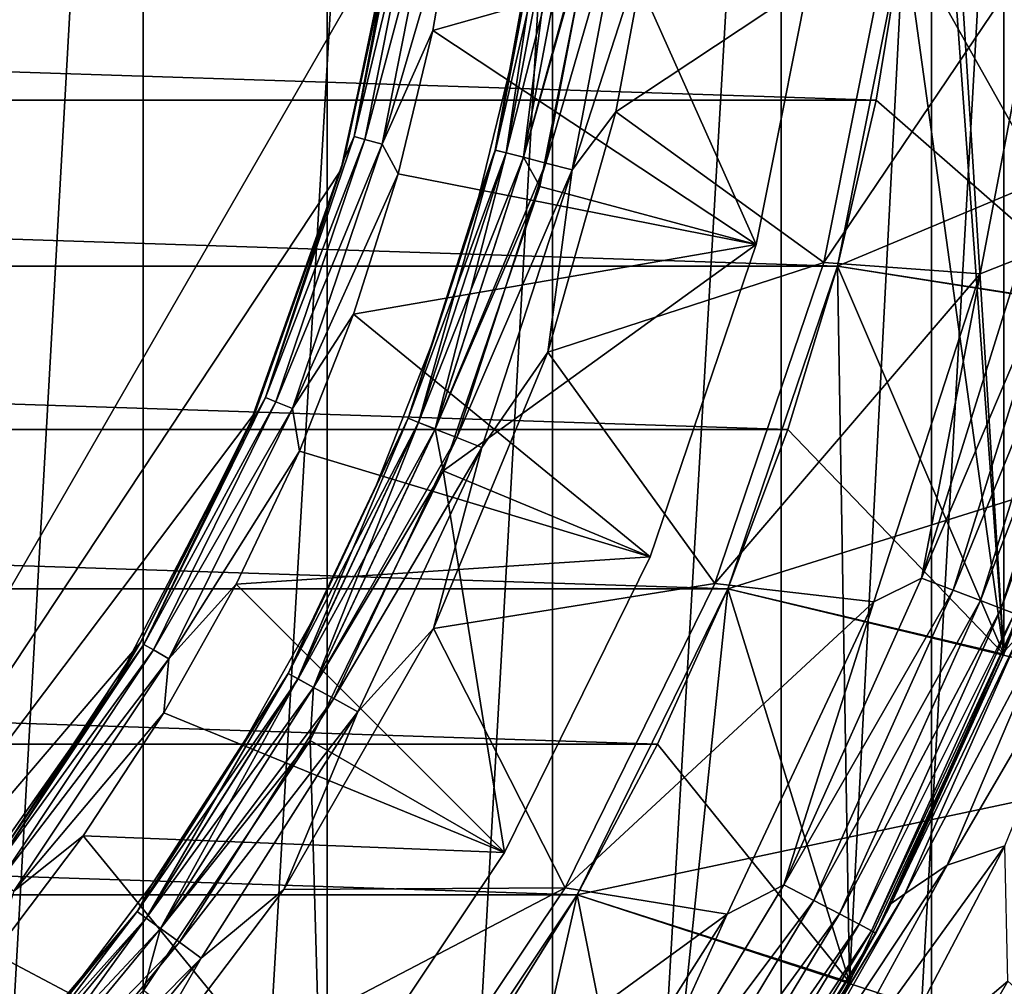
# Model space of a CAD drawing. Header units: millimetres. Extents: x -139 to 106, y -8 to 139.
# Tile 274 of 459: x 6.06 to 9.58, y 65.31 to 68.76. Entities that reach past the tile are written whole.
import ezdxf

# ---------------------------------------------------------------- set-up
doc = ezdxf.new("R2010")
doc.units = ezdxf.units.MM
doc.header["$LTSCALE"] = 53.842063
for name, color, linetype in [('156', 7, 'CONTINUOUS'), ('157', 7, 'CONTINUOUS'), ('158', 7, 'CONTINUOUS'), ('161', 7, 'CONTINUOUS'), ('163', 7, 'CONTINUOUS'), ('164', 7, 'CONTINUOUS'), ('269', 7, 'CONTINUOUS'), ('277', 7, 'CONTINUOUS'), ('282', 7, 'CONTINUOUS'), ('283', 7, 'CONTINUOUS'), ('284', 7, 'CONTINUOUS'), ('285', 7, 'CONTINUOUS'), ('289', 7, 'CONTINUOUS'), ('290', 7, 'CONTINUOUS'), ('291', 7, 'CONTINUOUS'), ('292', 7, 'CONTINUOUS'), ('297', 7, 'CONTINUOUS'), ('298', 7, 'CONTINUOUS'), ('300', 7, 'CONTINUOUS'), ('36', 7, 'CONTINUOUS'), ('37', 7, 'CONTINUOUS'), ('39', 7, 'CONTINUOUS'), ('497', 7, 'CONTINUOUS'), ('499', 7, 'CONTINUOUS'), ('96', 7, 'CONTINUOUS'), ('97', 7, 'CONTINUOUS')]:
    doc.layers.add(name, color=color, linetype=linetype)

msp = doc.modelspace()

# ---------------------------------------------------------------- linework, layer by layer
at = {"layer": '156', "color": 7, "linetype": 'CONTINUOUS', "true_color": 0x33ccff}
for points in [[(-9.1213, 68.4735, -40), (-9.2204, 69.074, -40), (9.1213, 68.4735, -40), (-9.1213, 68.4735, -40)], [(9.1213, 68.4735, -40), (-9.2204, 69.074, -40), (9.2204, 69.074, -40), (9.1213, 68.4735, -40)], [(-8.9831, 67.8809, -40), (-9.1213, 68.4735, -40), (8.9831, 67.8809, -40), (-8.9831, 67.8809, -40)], [(8.9831, 67.8809, -40), (-9.1213, 68.4735, -40), (9.1213, 68.4735, -40), (8.9831, 67.8809, -40)], [(-8.8065, 67.2985, -40), (-8.9831, 67.8809, -40), (8.8065, 67.2985, -40), (-8.8065, 67.2985, -40)], [(8.8065, 67.2985, -40), (-8.9831, 67.8809, -40), (8.9831, 67.8809, -40), (8.8065, 67.2985, -40)], [(-8.5921, 66.7289, -40), (-8.8065, 67.2985, -40), (8.5921, 66.7289, -40), (-8.5921, 66.7289, -40)], [(8.5921, 66.7289, -40), (-8.8065, 67.2985, -40), (8.8065, 67.2985, -40), (8.5921, 66.7289, -40)], [(-8.3409, 66.1746, -40), (-8.5921, 66.7289, -40), (8.3409, 66.1746, -40), (-8.3409, 66.1746, -40)], [(8.3409, 66.1746, -40), (-8.5921, 66.7289, -40), (8.5921, 66.7289, -40), (8.3409, 66.1746, -40)], [(-8.054, 65.6379, -40), (-8.3409, 66.1746, -40), (8.054, 65.6379, -40), (-8.054, 65.6379, -40)], [(8.054, 65.6379, -40), (-8.3409, 66.1746, -40), (8.3409, 66.1746, -40), (8.054, 65.6379, -40)], [(-7.7327, 65.1211, -40), (-8.054, 65.6379, -40), (7.7327, 65.1211, -40), (-7.7327, 65.1211, -40)], [(7.7327, 65.1211, -40), (-8.054, 65.6379, -40), (8.054, 65.6379, -40), (7.7327, 65.1211, -40)]]:
    msp.add_3dface(points, dxfattribs=at)
at = {"layer": '157', "color": 7, "linetype": 'CONTINUOUS', "true_color": 0x33ccff}
for points in [[(9.1213, 68.4735, -40), (9.2204, 69.074, -40), (9.9764, 67.7264, -39), (9.1213, 68.4735, -40)], [(9.9764, 67.7264, -39), (9.2204, 69.074, -40), (10.2188, 68.997, -39), (9.9764, 67.7264, -39)], [(8.9831, 67.8809, -40), (9.1213, 68.4735, -40), (9.9764, 67.7264, -39), (8.9831, 67.8809, -40)], [(8.8065, 67.2985, -40), (8.9831, 67.8809, -40), (9.5767, 66.4962, -39), (8.8065, 67.2985, -40)], [(9.5767, 66.4962, -39), (8.9831, 67.8809, -40), (9.9764, 67.7264, -39), (9.5767, 66.4962, -39)], [(8.5921, 66.7289, -40), (8.8065, 67.2985, -40), (9.5767, 66.4962, -39), (8.5921, 66.7289, -40)], [(8.3409, 66.1746, -40), (8.5921, 66.7289, -40), (9.026, 65.3258, -39), (8.3409, 66.1746, -40)], [(9.026, 65.3258, -39), (8.5921, 66.7289, -40), (9.5767, 66.4962, -39), (9.026, 65.3258, -39)], [(8.054, 65.6379, -40), (8.3409, 66.1746, -40), (9.026, 65.3258, -39), (8.054, 65.6379, -40)], [(7.7327, 65.1211, -40), (8.054, 65.6379, -40), (8.3329, 64.2337, -39), (7.7327, 65.1211, -40)], [(8.3329, 64.2337, -39), (8.054, 65.6379, -40), (9.026, 65.3258, -39), (8.3329, 64.2337, -39)]]:
    msp.add_3dface(points, dxfattribs=at)
at = {"layer": '158', "color": 7, "linetype": 'CONTINUOUS', "true_color": 0x33ccff}
for points in [[(9.5767, 66.4962, -39), (9.9764, 67.7264, -39), (9.9764, 67.7263, -32), (9.5767, 66.4962, -39)], [(9.5767, 66.4962, -32), (9.5767, 66.4962, -39), (9.9764, 67.7263, -32), (9.5767, 66.4962, -32)], [(9.026, 65.3258, -39), (9.5767, 66.4962, -39), (9.0259, 65.3258, -32), (9.026, 65.3258, -39)], [(9.0259, 65.3258, -32), (9.5767, 66.4962, -39), (9.5767, 66.4962, -32), (9.0259, 65.3258, -32)], [(8.3329, 64.2337, -39), (9.026, 65.3258, -39), (8.3329, 64.2338, -32), (8.3329, 64.2337, -39)], [(8.3329, 64.2338, -32), (9.026, 65.3258, -39), (9.0259, 65.3258, -32), (8.3329, 64.2338, -32)]]:
    msp.add_3dface(points, dxfattribs=at)
at = {"layer": '161', "color": 7, "linetype": 'CONTINUOUS', "true_color": 0x33ccff}
for points in [[(9.5767, 66.4962, -32), (9.5767, 74.0796, -32), (9.0259, 75.25, -32), (9.5767, 66.4962, -32)], [(9.5767, 66.4962, -32), (9.0259, 75.25, -32), (9.3, 70.2879, -32), (9.5767, 66.4962, -32)], [(9.5767, 66.4962, -32), (9.9764, 67.7263, -32), (9.5767, 74.0796, -32), (9.5767, 66.4962, -32)], [(9.9764, 67.7263, -32), (9.9764, 72.8495, -32), (9.5767, 74.0796, -32), (9.9764, 67.7263, -32)], [(9.5767, 66.4962, -32), (9.3, 70.2879, -32), (9.2204, 69.0739, -32), (9.5767, 66.4962, -32)], [(8.9831, 67.8808, -32), (9.0259, 65.3258, -32), (9.2204, 69.0739, -32), (8.9831, 67.8808, -32)], [(9.0259, 65.3258, -32), (9.5767, 66.4962, -32), (9.2204, 69.0739, -32), (9.0259, 65.3258, -32)], [(8.592, 66.7288, -32), (9.0259, 65.3258, -32), (8.9831, 67.8808, -32), (8.592, 66.7288, -32)], [(8.054, 65.6379, -32), (8.3329, 64.2338, -32), (8.592, 66.7288, -32), (8.054, 65.6379, -32)], [(8.3329, 64.2338, -32), (9.0259, 65.3258, -32), (8.592, 66.7288, -32), (8.3329, 64.2338, -32)], [(7.3782, 64.6264, -32), (7.5084, 63.2371, -32), (8.054, 65.6379, -32), (7.3782, 64.6264, -32)], [(7.5084, 63.2371, -32), (8.3329, 64.2338, -32), (8.054, 65.6379, -32), (7.5084, 63.2371, -32)]]:
    msp.add_3dface(points, dxfattribs=at)
at = {"layer": '163', "color": 7, "linetype": 'CONTINUOUS', "true_color": 0x33ccff}
for points in [[(8.9831, 67.8808, -30), (9.2204, 69.0739, -32), (9.2204, 69.074, -30), (8.9831, 67.8808, -30)], [(8.9831, 67.8808, -32), (9.2204, 69.0739, -32), (8.9831, 67.8808, -30), (8.9831, 67.8808, -32)], [(8.592, 66.7288, -32), (8.9831, 67.8808, -32), (8.592, 66.7289, -30), (8.592, 66.7288, -32)], [(8.592, 66.7289, -30), (8.9831, 67.8808, -32), (8.9831, 67.8808, -30), (8.592, 66.7289, -30)], [(8.054, 65.6379, -32), (8.592, 66.7288, -32), (8.0541, 65.6379, -30), (8.054, 65.6379, -32)], [(8.0541, 65.6379, -30), (8.592, 66.7288, -32), (8.592, 66.7289, -30), (8.0541, 65.6379, -30)], [(7.3782, 64.6264, -32), (8.054, 65.6379, -32), (7.3782, 64.6264, -30), (7.3782, 64.6264, -32)], [(7.3782, 64.6264, -30), (8.054, 65.6379, -32), (8.0541, 65.6379, -30), (7.3782, 64.6264, -30)]]:
    msp.add_3dface(points, dxfattribs=at)
at = {"layer": '164', "color": 7, "linetype": 'CONTINUOUS', "true_color": 0x33ccff}
for points in [[(8.9831, 67.8808, -30), (9.2204, 69.074, -30), (11.4161, 68.9017, -30), (8.9831, 67.8808, -30)], [(11.1658, 67.5356, -30), (8.9831, 67.8808, -30), (11.4161, 68.9017, -30), (11.1658, 67.5356, -30)], [(8.592, 66.7289, -30), (8.9831, 67.8808, -30), (11.1658, 67.5356, -30), (8.592, 66.7289, -30)], [(10.7527, 66.2099, -30), (8.592, 66.7289, -30), (11.1658, 67.5356, -30), (10.7527, 66.2099, -30)], [(8.0541, 65.6379, -30), (8.592, 66.7289, -30), (10.7527, 66.2099, -30), (8.0541, 65.6379, -30)], [(10.1828, 64.9436, -30), (8.0541, 65.6379, -30), (10.7527, 66.2099, -30), (10.1828, 64.9436, -30)], [(7.3782, 64.6264, -30), (8.0541, 65.6379, -30), (10.1828, 64.9436, -30), (7.3782, 64.6264, -30)]]:
    msp.add_3dface(points, dxfattribs=at)
at = {"layer": '269', "color": 7, "linetype": 'CONTINUOUS', "true_color": 0xffff99}
msp.add_3dface([(7.4085, 69.1197, 54), (4.7159, 76.1197, 54), (4.7159, 64.456, 54), (7.4085, 69.1197, 54)], dxfattribs=at)
at = {"layer": '277', "color": 7, "linetype": 'CONTINUOUS', "true_color": 0xffff99}
for points in [[(7.4301, 69.2666, 46.2309), (7.4085, 69.1197, 47), (7.2219, 68.2644, 46.2309), (7.4301, 69.2666, 46.2309)], [(7.4085, 69.1197, 47), (7.2104, 68.2239, 47), (7.2219, 68.2644, 46.2309), (7.4085, 69.1197, 47)], [(7.2219, 68.2644, 46.2309), (6.9044, 67.3589, 47), (6.8791, 67.2999, 46.2309), (7.2219, 68.2644, 46.2309)], [(7.2104, 68.2239, 47), (6.9044, 67.3589, 47), (7.2219, 68.2644, 46.2309), (7.2104, 68.2239, 47)], [(6.9044, 67.3589, 47), (6.4952, 66.5379, 47), (6.8791, 67.2999, 46.2309), (6.9044, 67.3589, 47)], [(6.8791, 67.2999, 46.2309), (6.4952, 66.5379, 47), (6.4081, 66.391, 46.2309), (6.8791, 67.2999, 46.2309)], [(6.4952, 66.5379, 47), (5.9888, 65.773, 47), (6.4081, 66.391, 46.2309), (6.4952, 66.5379, 47)], [(6.4081, 66.391, 46.2309), (5.9888, 65.773, 47), (5.8178, 65.5547, 46.2309), (6.4081, 66.391, 46.2309)]]:
    msp.add_3dface(points, dxfattribs=at)
at = {"layer": '282', "color": 7, "linetype": 'CONTINUOUS', "true_color": 0xffff99}
for points in [[(7.4085, 69.1197, 54), (4.7159, 64.456, 54), (4.7159, 64.456, 47), (7.4085, 69.1197, 54)], [(7.4085, 69.1197, 54), (4.7159, 64.456, 47), (7.4085, 69.1197, 47), (7.4085, 69.1197, 54)]]:
    msp.add_3dface(points, dxfattribs=at)
at = {"layer": '283', "color": 7, "linetype": 'CONTINUOUS', "true_color": 0xffff99}
for points in [[(4.7159, 64.456, 47), (7.2104, 68.2239, 47), (7.4085, 69.1197, 47), (4.7159, 64.456, 47)], [(4.7159, 64.456, 47), (6.9044, 67.3589, 47), (7.2104, 68.2239, 47), (4.7159, 64.456, 47)], [(4.7159, 64.456, 47), (6.4952, 66.5379, 47), (6.9044, 67.3589, 47), (4.7159, 64.456, 47)], [(4.7159, 64.456, 47), (5.9888, 65.773, 47), (6.4952, 66.5379, 47), (4.7159, 64.456, 47)]]:
    msp.add_3dface(points, dxfattribs=at)
at = {"layer": '284', "color": 7, "linetype": 'CONTINUOUS', "true_color": 0xffff99}
for points in [[(7.4301, 69.2666, 46.2309), (7.2576, 68.3432, 46.1274), (7.4493, 69.3072, 46.1274), (7.4301, 69.2666, 46.2309)], [(7.2576, 68.3432, 46.1274), (7.489, 69.3019, 46.0308), (7.4493, 69.3072, 46.1274), (7.2576, 68.3432, 46.1274)], [(7.2963, 68.3329, 46.0308), (7.489, 69.3019, 46.0308), (7.2576, 68.3432, 46.1274), (7.2963, 68.3329, 46.0308)], [(7.2963, 68.3329, 46.0308), (7.5521, 69.2936, 45.9479), (7.489, 69.3019, 46.0308), (7.2963, 68.3329, 46.0308)], [(7.3578, 68.3164, 45.9479), (7.5521, 69.2936, 45.9479), (7.2963, 68.3329, 46.0308), (7.3578, 68.3164, 45.9479)], [(7.3578, 68.3164, 45.9479), (7.6283, 69.2394, 45.8845), (7.5521, 69.2936, 45.9479), (7.3578, 68.3164, 45.9479)], [(7.4301, 69.2666, 46.2309), (7.2219, 68.2644, 46.2309), (7.2576, 68.3432, 46.1274), (7.4301, 69.2666, 46.2309)], [(7.5389, 68.7213, 45.8845), (7.6283, 69.2394, 45.8845), (7.3578, 68.3164, 45.9479), (7.5389, 68.7213, 45.8845)], [(7.4145, 68.2104, 45.8845), (7.5389, 68.7213, 45.8845), (7.3578, 68.3164, 45.9479), (7.4145, 68.2104, 45.8845)], [(7.2219, 68.2644, 46.2309), (6.9417, 67.4126, 46.1274), (7.2576, 68.3432, 46.1274), (7.2219, 68.2644, 46.2309)], [(6.9417, 67.4126, 46.1274), (7.2963, 68.3329, 46.0308), (7.2576, 68.3432, 46.1274), (6.9417, 67.4126, 46.1274)], [(6.9787, 67.3972, 46.0308), (7.2963, 68.3329, 46.0308), (6.9417, 67.4126, 46.1274), (6.9787, 67.3972, 46.0308)], [(6.9787, 67.3972, 46.0308), (7.3578, 68.3164, 45.9479), (7.2963, 68.3329, 46.0308), (6.9787, 67.3972, 46.0308)], [(7.0375, 67.3729, 45.9479), (7.3578, 68.3164, 45.9479), (6.9787, 67.3972, 46.0308), (7.0375, 67.3729, 45.9479)], [(7.0375, 67.3729, 45.9479), (7.4145, 68.2104, 45.8845), (7.3578, 68.3164, 45.9479), (7.0375, 67.3729, 45.9479)], [(7.2219, 68.2644, 46.2309), (6.8791, 67.2999, 46.2309), (6.9417, 67.4126, 46.1274), (7.2219, 68.2644, 46.2309)], [(7.2554, 67.7093, 45.8845), (7.4145, 68.2104, 45.8845), (7.0375, 67.3729, 45.9479), (7.2554, 67.7093, 45.8845)], [(7.0625, 67.2202, 45.8845), (7.2554, 67.7093, 45.8845), (7.0375, 67.3729, 45.9479), (7.0625, 67.2202, 45.8845)], [(6.8791, 67.2999, 46.2309), (6.507, 66.5311, 46.1274), (6.9417, 67.4126, 46.1274), (6.8791, 67.2999, 46.2309)], [(6.507, 66.5311, 46.1274), (6.9787, 67.3972, 46.0308), (6.9417, 67.4126, 46.1274), (6.507, 66.5311, 46.1274)], [(6.5416, 66.5111, 46.0308), (6.9787, 67.3972, 46.0308), (6.507, 66.5311, 46.1274), (6.5416, 66.5111, 46.0308)], [(6.5416, 66.5111, 46.0308), (7.0375, 67.3729, 45.9479), (6.9787, 67.3972, 46.0308), (6.5416, 66.5111, 46.0308)], [(6.5968, 66.4792, 45.9479), (7.0375, 67.3729, 45.9479), (6.5416, 66.5111, 46.0308), (6.5968, 66.4792, 45.9479)], [(6.5968, 66.4792, 45.9479), (7.0625, 67.2202, 45.8845), (7.0375, 67.3729, 45.9479), (6.5968, 66.4792, 45.9479)], [(6.8791, 67.2999, 46.2309), (6.4081, 66.391, 46.2309), (6.507, 66.5311, 46.1274), (6.8791, 67.2999, 46.2309)], [(6.8367, 66.7454, 45.8845), (7.0625, 67.2202, 45.8845), (6.5968, 66.4792, 45.9479), (6.8367, 66.7454, 45.8845)], [(6.579, 66.2871, 45.8845), (6.8367, 66.7454, 45.8845), (6.5968, 66.4792, 45.9479), (6.579, 66.2871, 45.8845)], [(6.4081, 66.391, 46.2309), (5.961, 65.7139, 46.1274), (6.507, 66.5311, 46.1274), (6.4081, 66.391, 46.2309)], [(5.961, 65.7139, 46.1274), (6.5416, 66.5111, 46.0308), (6.507, 66.5311, 46.1274), (5.961, 65.7139, 46.1274)], [(5.9927, 65.6895, 46.0308), (6.5416, 66.5111, 46.0308), (5.961, 65.7139, 46.1274), (5.9927, 65.6895, 46.0308)], [(5.9927, 65.6895, 46.0308), (6.5968, 66.4792, 45.9479), (6.5416, 66.5111, 46.0308), (5.9927, 65.6895, 46.0308)], [(6.0432, 65.6508, 45.9479), (6.5968, 66.4792, 45.9479), (5.9927, 65.6895, 46.0308), (6.0432, 65.6508, 45.9479)], [(6.0432, 65.6508, 45.9479), (6.579, 66.2871, 45.8845), (6.5968, 66.4792, 45.9479), (6.0432, 65.6508, 45.9479)], [(6.4081, 66.391, 46.2309), (5.8178, 65.5547, 46.2309), (5.961, 65.7139, 46.1274), (6.4081, 66.391, 46.2309)], [(6.2907, 65.8474, 45.8845), (6.579, 66.2871, 45.8845), (6.0432, 65.6508, 45.9479), (6.2907, 65.8474, 45.8845)], [(5.973, 65.4285, 45.8845), (6.2907, 65.8474, 45.8845), (6.0432, 65.6508, 45.9479), (5.973, 65.4285, 45.8845)]]:
    msp.add_3dface(points, dxfattribs=at)
at = {"layer": '285', "color": 7, "linetype": 'CONTINUOUS', "true_color": 0xffff99}
for points in [[(7.6283, 69.2394, 45.8845), (7.5389, 68.7213, 45.8845), (8.923, 69.1131, 45.134), (7.6283, 69.2394, 45.8845)], [(8.923, 69.1131, 45.134), (7.5389, 68.7213, 45.8845), (8.6933, 67.9584, 45.134), (8.923, 69.1131, 45.134)], [(7.5389, 68.7213, 45.8845), (7.4145, 68.2104, 45.8845), (8.6933, 67.9584, 45.134), (7.5389, 68.7213, 45.8845)], [(7.4145, 68.2104, 45.8845), (7.2554, 67.7093, 45.8845), (8.6933, 67.9584, 45.134), (7.4145, 68.2104, 45.8845)], [(8.6933, 67.9584, 45.134), (7.2554, 67.7093, 45.8845), (8.3149, 66.8437, 45.134), (8.6933, 67.9584, 45.134)], [(7.2554, 67.7093, 45.8845), (7.0625, 67.2202, 45.8845), (8.3149, 66.8437, 45.134), (7.2554, 67.7093, 45.8845)], [(7.0625, 67.2202, 45.8845), (6.8367, 66.7454, 45.8845), (8.3149, 66.8437, 45.134), (7.0625, 67.2202, 45.8845)], [(8.3149, 66.8437, 45.134), (6.8367, 66.7454, 45.8845), (7.7942, 65.7879, 45.134), (8.3149, 66.8437, 45.134)], [(6.8367, 66.7454, 45.8845), (6.579, 66.2871, 45.8845), (7.7942, 65.7879, 45.134), (6.8367, 66.7454, 45.8845)], [(6.579, 66.2871, 45.8845), (6.2907, 65.8474, 45.8845), (7.7942, 65.7879, 45.134), (6.579, 66.2871, 45.8845)], [(6.2907, 65.8474, 45.8845), (5.973, 65.4285, 45.8845), (7.1402, 64.8091, 45.134), (6.2907, 65.8474, 45.8845)], [(7.7942, 65.7879, 45.134), (6.2907, 65.8474, 45.8845), (7.1402, 64.8091, 45.134), (7.7942, 65.7879, 45.134)], [(5.973, 65.4285, 45.8845), (5.6274, 65.0322, 45.8845), (7.1402, 64.8091, 45.134), (5.973, 65.4285, 45.8845)]]:
    msp.add_3dface(points, dxfattribs=at)
at = {"layer": '289', "color": 7, "linetype": 'CONTINUOUS', "true_color": 0xffff99}
for points in [[(8.923, 69.1131, 45.134), (8.6933, 67.9584, 45.134), (8.923, 69.1131, 39.0773), (8.923, 69.1131, 45.134)], [(8.923, 69.1131, 39.0773), (8.6933, 67.9584, 45.134), (8.6933, 67.9584, 39.0773), (8.923, 69.1131, 39.0773)], [(8.6933, 67.9584, 45.134), (8.3149, 66.8437, 45.134), (8.6933, 67.9584, 39.0773), (8.6933, 67.9584, 45.134)], [(8.6933, 67.9584, 39.0773), (8.3149, 66.8437, 45.134), (8.3149, 66.8437, 39.0773), (8.6933, 67.9584, 39.0773)], [(8.3149, 66.8437, 45.134), (7.7942, 65.7879, 45.134), (8.3149, 66.8437, 39.0773), (8.3149, 66.8437, 45.134)], [(8.3149, 66.8437, 39.0773), (7.7942, 65.7879, 45.134), (7.7942, 65.7879, 39.0773), (8.3149, 66.8437, 39.0773)], [(7.7942, 65.7879, 45.134), (7.1402, 64.8091, 45.134), (7.7942, 65.7879, 39.0773), (7.7942, 65.7879, 45.134)], [(7.7942, 65.7879, 39.0773), (7.1402, 64.8091, 45.134), (7.1402, 64.8091, 39.0773), (7.7942, 65.7879, 39.0773)]]:
    msp.add_3dface(points, dxfattribs=at)
at = {"layer": '290', "color": 7, "linetype": 'CONTINUOUS', "true_color": 0xffff99}
for points in [[(8.1298, 69.2176, 38.6155), (8.6933, 67.9584, 39.0773), (7.9206, 68.1656, 38.6155), (8.1298, 69.2176, 38.6155)], [(8.923, 69.1131, 39.0773), (8.6933, 67.9584, 39.0773), (8.1298, 69.2176, 38.6155), (8.923, 69.1131, 39.0773)], [(7.9206, 68.1656, 38.6155), (8.6933, 67.9584, 39.0773), (7.5758, 67.1499, 38.6155), (7.9206, 68.1656, 38.6155)], [(8.6933, 67.9584, 39.0773), (8.3149, 66.8437, 39.0773), (7.5758, 67.1499, 38.6155), (8.6933, 67.9584, 39.0773)], [(7.5758, 67.1499, 38.6155), (7.7942, 65.7879, 39.0773), (7.1014, 66.1879, 38.6155), (7.5758, 67.1499, 38.6155)], [(8.3149, 66.8437, 39.0773), (7.7942, 65.7879, 39.0773), (7.5758, 67.1499, 38.6155), (8.3149, 66.8437, 39.0773)], [(7.1014, 66.1879, 38.6155), (7.1402, 64.8091, 39.0773), (6.5055, 65.296, 38.6155), (7.1014, 66.1879, 38.6155)], [(7.7942, 65.7879, 39.0773), (7.1402, 64.8091, 39.0773), (7.1014, 66.1879, 38.6155), (7.7942, 65.7879, 39.0773)]]:
    msp.add_3dface(points, dxfattribs=at)
at = {"layer": '291', "color": 7, "linetype": 'CONTINUOUS', "true_color": 0xffff99}
for points in [[(7.7618, 68.295, 38.3724), (7.9255, 69.1985, 38.2691), (7.9504, 69.2835, 38.3724), (7.7618, 68.295, 38.3724)], [(7.7618, 68.295, 38.3724), (7.9504, 69.2835, 38.3724), (7.8005, 68.2851, 38.469), (7.7618, 68.295, 38.3724)], [(7.8005, 68.2851, 38.469), (7.9504, 69.2835, 38.3724), (7.99, 69.2785, 38.469), (7.8005, 68.2851, 38.469)], [(7.8005, 68.2851, 38.469), (7.99, 69.2785, 38.469), (7.8621, 68.2692, 38.5519), (7.8005, 68.2851, 38.469)], [(7.8621, 68.2692, 38.5519), (7.99, 69.2785, 38.469), (8.0532, 69.2705, 38.5519), (7.8621, 68.2692, 38.5519)], [(8.1298, 69.2176, 38.6155), (7.8621, 68.2692, 38.5519), (8.0532, 69.2705, 38.5519), (8.1298, 69.2176, 38.6155)], [(8.1298, 69.2176, 38.6155), (7.9206, 68.1656, 38.6155), (7.8621, 68.2692, 38.5519), (8.1298, 69.2176, 38.6155)], [(7.8327, 68.6602, 38.2691), (7.9255, 69.1985, 38.2691), (7.7618, 68.295, 38.3724), (7.8327, 68.6602, 38.2691)], [(7.7033, 68.1295, 38.2691), (7.8327, 68.6602, 38.2691), (7.7618, 68.295, 38.3724), (7.7033, 68.1295, 38.2691)], [(7.4508, 67.3379, 38.3724), (7.7033, 68.1295, 38.2691), (7.7618, 68.295, 38.3724), (7.4508, 67.3379, 38.3724)], [(7.4508, 67.3379, 38.3724), (7.7618, 68.295, 38.3724), (7.488, 67.3232, 38.469), (7.4508, 67.3379, 38.3724)], [(7.488, 67.3232, 38.469), (7.7618, 68.295, 38.3724), (7.8005, 68.2851, 38.469), (7.488, 67.3232, 38.469)], [(7.488, 67.3232, 38.469), (7.8005, 68.2851, 38.469), (7.5471, 67.2998, 38.5519), (7.488, 67.3232, 38.469)], [(7.5471, 67.2998, 38.5519), (7.8005, 68.2851, 38.469), (7.8621, 68.2692, 38.5519), (7.5471, 67.2998, 38.5519)], [(7.9206, 68.1656, 38.6155), (7.5471, 67.2998, 38.5519), (7.8621, 68.2692, 38.5519), (7.9206, 68.1656, 38.6155)], [(7.9206, 68.1656, 38.6155), (7.5758, 67.1499, 38.6155), (7.5471, 67.2998, 38.5519), (7.9206, 68.1656, 38.6155)], [(7.5381, 67.6088, 38.2691), (7.7033, 68.1295, 38.2691), (7.4508, 67.3379, 38.3724), (7.5381, 67.6088, 38.2691)], [(7.3377, 67.1007, 38.2691), (7.5381, 67.6088, 38.2691), (7.4508, 67.3379, 38.3724), (7.3377, 67.1007, 38.2691)], [(7.0223, 66.4273, 38.3724), (7.3377, 67.1007, 38.2691), (7.4508, 67.3379, 38.3724), (7.0223, 66.4273, 38.3724)], [(7.0223, 66.4273, 38.3724), (7.4508, 67.3379, 38.3724), (7.0574, 66.4081, 38.469), (7.0223, 66.4273, 38.3724)], [(7.0574, 66.4081, 38.469), (7.4508, 67.3379, 38.3724), (7.488, 67.3232, 38.469), (7.0574, 66.4081, 38.469)], [(7.0574, 66.4081, 38.469), (7.488, 67.3232, 38.469), (7.1131, 66.3774, 38.5519), (7.0574, 66.4081, 38.469)], [(7.1131, 66.3774, 38.5519), (7.488, 67.3232, 38.469), (7.5471, 67.2998, 38.5519), (7.1131, 66.3774, 38.5519)], [(7.5758, 67.1499, 38.6155), (7.1131, 66.3774, 38.5519), (7.5471, 67.2998, 38.5519), (7.5758, 67.1499, 38.6155)], [(7.5758, 67.1499, 38.6155), (7.1014, 66.1879, 38.6155), (7.1131, 66.3774, 38.5519), (7.5758, 67.1499, 38.6155)], [(7.1031, 66.6074, 38.2691), (7.3377, 67.1007, 38.2691), (7.0223, 66.4273, 38.3724), (7.1031, 66.6074, 38.2691)], [(6.8353, 66.1312, 38.2691), (7.1031, 66.6074, 38.2691), (7.0223, 66.4273, 38.3724), (6.8353, 66.1312, 38.2691)], [(6.4831, 65.5776, 38.3724), (6.8353, 66.1312, 38.2691), (7.0223, 66.4273, 38.3724), (6.4831, 65.5776, 38.3724)], [(6.4831, 65.5776, 38.3724), (7.0223, 66.4273, 38.3724), (6.5154, 65.5541, 38.469), (6.4831, 65.5776, 38.3724)], [(6.5154, 65.5541, 38.469), (7.0223, 66.4273, 38.3724), (7.0574, 66.4081, 38.469), (6.5154, 65.5541, 38.469)], [(6.5154, 65.5541, 38.469), (7.0574, 66.4081, 38.469), (6.5669, 65.5167, 38.5519), (6.5154, 65.5541, 38.469)], [(6.5669, 65.5167, 38.5519), (7.0574, 66.4081, 38.469), (7.1131, 66.3774, 38.5519), (6.5669, 65.5167, 38.5519)], [(7.1014, 66.1879, 38.6155), (6.5669, 65.5167, 38.5519), (7.1131, 66.3774, 38.5519), (7.1014, 66.1879, 38.6155)], [(7.1014, 66.1879, 38.6155), (6.5055, 65.296, 38.6155), (6.5669, 65.5167, 38.5519), (7.1014, 66.1879, 38.6155)], [(6.5358, 65.6744, 38.2691), (6.8353, 66.1312, 38.2691), (6.4831, 65.5776, 38.3724), (6.5358, 65.6744, 38.2691)], [(6.2057, 65.2392, 38.2691), (6.5358, 65.6744, 38.2691), (6.4831, 65.5776, 38.3724), (6.2057, 65.2392, 38.2691)], [(5.8416, 64.8022, 38.3724), (6.2057, 65.2392, 38.2691), (6.4831, 65.5776, 38.3724), (5.8416, 64.8022, 38.3724)], [(5.8416, 64.8022, 38.3724), (6.4831, 65.5776, 38.3724), (5.8708, 64.7749, 38.469), (5.8416, 64.8022, 38.3724)], [(5.8708, 64.7749, 38.469), (6.4831, 65.5776, 38.3724), (6.5154, 65.5541, 38.469), (5.8708, 64.7749, 38.469)], [(5.8708, 64.7749, 38.469), (6.5154, 65.5541, 38.469), (5.9172, 64.7313, 38.5519), (5.8708, 64.7749, 38.469)], [(5.9172, 64.7313, 38.5519), (6.5154, 65.5541, 38.469), (6.5669, 65.5167, 38.5519), (5.9172, 64.7313, 38.5519)], [(6.5055, 65.296, 38.6155), (5.9172, 64.7313, 38.5519), (6.5669, 65.5167, 38.5519), (6.5055, 65.296, 38.6155)]]:
    msp.add_3dface(points, dxfattribs=at)
at = {"layer": '292', "color": 7, "linetype": 'CONTINUOUS', "true_color": 0xffff99}
for points in [[(7.9255, 69.1985, 38.2691), (7.8327, 68.6602, 38.2691), (7.9255, 69.1985, 36.9), (7.9255, 69.1985, 38.2691)], [(7.9255, 69.1985, 36.9), (7.8327, 68.6602, 38.2691), (7.8327, 68.6602, 36.9), (7.9255, 69.1985, 36.9)], [(7.8327, 68.6602, 38.2691), (7.7033, 68.1295, 38.2691), (7.8327, 68.6602, 36.9), (7.8327, 68.6602, 38.2691)], [(7.8327, 68.6602, 36.9), (7.7033, 68.1295, 38.2691), (7.7033, 68.1295, 36.9), (7.8327, 68.6602, 36.9)], [(7.7033, 68.1295, 38.2691), (7.5381, 67.6088, 38.2691), (7.7033, 68.1295, 36.9), (7.7033, 68.1295, 38.2691)], [(7.7033, 68.1295, 36.9), (7.5381, 67.6088, 38.2691), (7.5381, 67.6088, 36.9), (7.7033, 68.1295, 36.9)], [(7.5381, 67.6088, 38.2691), (7.3377, 67.1007, 38.2691), (7.5381, 67.6088, 36.9), (7.5381, 67.6088, 38.2691)], [(7.5381, 67.6088, 36.9), (7.3377, 67.1007, 38.2691), (7.3377, 67.1007, 36.9), (7.5381, 67.6088, 36.9)], [(7.3377, 67.1007, 38.2691), (7.1031, 66.6074, 38.2691), (7.3377, 67.1007, 36.9), (7.3377, 67.1007, 38.2691)], [(7.3377, 67.1007, 36.9), (7.1031, 66.6074, 38.2691), (7.1031, 66.6074, 36.9), (7.3377, 67.1007, 36.9)], [(7.1031, 66.6074, 38.2691), (6.8353, 66.1312, 38.2691), (7.1031, 66.6074, 36.9), (7.1031, 66.6074, 38.2691)], [(7.1031, 66.6074, 36.9), (6.8353, 66.1312, 38.2691), (6.8353, 66.1312, 36.9), (7.1031, 66.6074, 36.9)], [(6.8353, 66.1312, 38.2691), (6.5358, 65.6744, 38.2691), (6.8353, 66.1312, 36.9), (6.8353, 66.1312, 38.2691)], [(6.8353, 66.1312, 36.9), (6.5358, 65.6744, 38.2691), (6.5358, 65.6744, 36.9), (6.8353, 66.1312, 36.9)], [(6.5358, 65.6744, 38.2691), (6.2057, 65.2392, 38.2691), (6.5358, 65.6744, 36.9), (6.5358, 65.6744, 38.2691)], [(6.5358, 65.6744, 36.9), (6.2057, 65.2392, 38.2691), (6.2057, 65.2392, 36.9), (6.5358, 65.6744, 36.9)]]:
    msp.add_3dface(points, dxfattribs=at)
at = {"layer": '297', "color": 7, "linetype": 'CONTINUOUS', "true_color": 0xffff99}
for points in [[(8.1924, 68.4315, 36.5), (9.1709, 69.0805, 36.5), (8.3129, 69.0812, 36.5), (8.1924, 68.4315, 36.5)], [(8.9348, 67.8937, 36.5), (9.1709, 69.0805, 36.5), (8.1924, 68.4315, 36.5), (8.9348, 67.8937, 36.5)], [(7.9492, 67.5735, 36.5), (8.9348, 67.8937, 36.5), (8.1924, 68.4315, 36.5), (7.9492, 67.5735, 36.5)], [(8.5458, 66.748, 36.5), (8.9348, 67.8937, 36.5), (7.9492, 67.5735, 36.5), (8.5458, 66.748, 36.5)], [(7.541, 66.5874, 36.5), (8.5458, 66.748, 36.5), (7.9492, 67.5735, 36.5), (7.541, 66.5874, 36.5)], [(8.0107, 65.6629, 36.5), (8.5458, 66.748, 36.5), (7.541, 66.5874, 36.5), (8.0107, 65.6629, 36.5)], [(7.0075, 65.656, 36.5), (8.0107, 65.6629, 36.5), (7.541, 66.5874, 36.5), (7.0075, 65.656, 36.5)], [(7.3385, 64.6569, 36.5), (8.0107, 65.6629, 36.5), (6.3596, 64.8001, 36.5), (7.3385, 64.6569, 36.5)], [(6.3596, 64.8001, 36.5), (8.0107, 65.6629, 36.5), (7.0075, 65.656, 36.5), (6.3596, 64.8001, 36.5)]]:
    msp.add_3dface(points, dxfattribs=at)
at = {"layer": '298', "color": 7, "linetype": 'CONTINUOUS', "true_color": 0xffff99}
for points in [[(8.9348, 67.8938, 35), (9.1709, 69.0805, 35), (9.1709, 69.0805, 36.5), (8.9348, 67.8938, 35)], [(8.9348, 67.8938, 35), (9.1709, 69.0805, 36.5), (8.9348, 67.8937, 36.5), (8.9348, 67.8938, 35)], [(8.5459, 66.7481, 35), (8.9348, 67.8937, 36.5), (8.5458, 66.748, 36.5), (8.5459, 66.7481, 35)], [(8.5459, 66.7481, 35), (8.9348, 67.8938, 35), (8.9348, 67.8937, 36.5), (8.5459, 66.7481, 35)], [(8.0107, 65.6629, 35), (8.5459, 66.7481, 35), (8.0107, 65.6629, 36.5), (8.0107, 65.6629, 35)], [(8.5459, 66.7481, 35), (8.5458, 66.748, 36.5), (8.0107, 65.6629, 36.5), (8.5459, 66.7481, 35)], [(7.3385, 64.6568, 35), (8.0107, 65.6629, 35), (7.3385, 64.6569, 36.5), (7.3385, 64.6568, 35)], [(8.0107, 65.6629, 35), (8.0107, 65.6629, 36.5), (7.3385, 64.6569, 36.5), (8.0107, 65.6629, 35)]]:
    msp.add_3dface(points, dxfattribs=at)
at = {"layer": '300', "color": 7, "linetype": 'CONTINUOUS', "true_color": 0xffff99}
for points in [[(7.8327, 68.6602, 36.9), (7.7619, 68.295, 36.7965), (7.9504, 69.2835, 36.7965), (7.8327, 68.6602, 36.9)], [(7.7619, 68.295, 36.7965), (7.9901, 69.2785, 36.6999), (7.9504, 69.2835, 36.7965), (7.7619, 68.295, 36.7965)], [(7.8006, 68.285, 36.6999), (7.9901, 69.2785, 36.6999), (7.7619, 68.295, 36.7965), (7.8006, 68.285, 36.6999)], [(7.8006, 68.285, 36.6999), (8.0533, 69.2705, 36.617), (7.9901, 69.2785, 36.6999), (7.8006, 68.285, 36.6999)], [(7.9255, 69.1985, 36.9), (7.8327, 68.6602, 36.9), (7.9504, 69.2835, 36.7965), (7.9255, 69.1985, 36.9)], [(7.8623, 68.2692, 36.617), (8.0533, 69.2705, 36.617), (7.8006, 68.285, 36.6999), (7.8623, 68.2692, 36.617)], [(7.8623, 68.2692, 36.617), (8.1356, 69.2601, 36.5534), (8.0533, 69.2705, 36.617), (7.8623, 68.2692, 36.617)], [(7.9426, 68.2486, 36.5534), (8.1356, 69.2601, 36.5534), (7.8623, 68.2692, 36.617), (7.9426, 68.2486, 36.5534)], [(7.9426, 68.2486, 36.5534), (8.2315, 69.248, 36.5135), (8.1356, 69.2601, 36.5534), (7.9426, 68.2486, 36.5534)], [(8.0362, 68.2245, 36.5135), (8.2315, 69.248, 36.5135), (7.9426, 68.2486, 36.5534), (8.0362, 68.2245, 36.5135)], [(8.0362, 68.2245, 36.5135), (8.3129, 69.0812, 36.5), (8.2315, 69.248, 36.5135), (8.0362, 68.2245, 36.5135)], [(8.1924, 68.4315, 36.5), (8.3129, 69.0812, 36.5), (8.0362, 68.2245, 36.5135), (8.1924, 68.4315, 36.5)], [(7.8327, 68.6602, 36.9), (7.7033, 68.1295, 36.9), (7.7619, 68.295, 36.7965), (7.8327, 68.6602, 36.9)], [(7.9492, 67.5735, 36.5), (8.1924, 68.4315, 36.5), (8.0362, 68.2245, 36.5135), (7.9492, 67.5735, 36.5)], [(7.5381, 67.6088, 36.9), (7.4509, 67.3379, 36.7965), (7.7619, 68.295, 36.7965), (7.5381, 67.6088, 36.9)], [(7.4509, 67.3379, 36.7965), (7.8006, 68.285, 36.6999), (7.7619, 68.295, 36.7965), (7.4509, 67.3379, 36.7965)], [(7.7033, 68.1295, 36.9), (7.5381, 67.6088, 36.9), (7.7619, 68.295, 36.7965), (7.7033, 68.1295, 36.9)], [(7.4881, 67.3231, 36.6999), (7.8006, 68.285, 36.6999), (7.4509, 67.3379, 36.7965), (7.4881, 67.3231, 36.6999)], [(7.4881, 67.3231, 36.6999), (7.8623, 68.2692, 36.617), (7.8006, 68.285, 36.6999), (7.4881, 67.3231, 36.6999)], [(7.5473, 67.2997, 36.617), (7.8623, 68.2692, 36.617), (7.4881, 67.3231, 36.6999), (7.5473, 67.2997, 36.617)], [(7.5473, 67.2997, 36.617), (7.9426, 68.2486, 36.5534), (7.8623, 68.2692, 36.617), (7.5473, 67.2997, 36.617)], [(7.6244, 67.2692, 36.5534), (7.9426, 68.2486, 36.5534), (7.5473, 67.2997, 36.617), (7.6244, 67.2692, 36.5534)], [(7.6244, 67.2692, 36.5534), (8.0362, 68.2245, 36.5135), (7.9426, 68.2486, 36.5534), (7.6244, 67.2692, 36.5534)], [(7.7142, 67.2336, 36.5135), (8.0362, 68.2245, 36.5135), (7.6244, 67.2692, 36.5534), (7.7142, 67.2336, 36.5135)], [(7.7142, 67.2336, 36.5135), (7.9492, 67.5735, 36.5), (8.0362, 68.2245, 36.5135), (7.7142, 67.2336, 36.5135)], [(7.5381, 67.6088, 36.9), (7.3377, 67.1007, 36.9), (7.4509, 67.3379, 36.7965), (7.5381, 67.6088, 36.9)], [(7.541, 66.5874, 36.5), (7.9492, 67.5735, 36.5), (7.7142, 67.2336, 36.5135), (7.541, 66.5874, 36.5)], [(7.1031, 66.6074, 36.9), (7.0224, 66.4273, 36.7965), (7.4509, 67.3379, 36.7965), (7.1031, 66.6074, 36.9)], [(7.0224, 66.4273, 36.7965), (7.4881, 67.3231, 36.6999), (7.4509, 67.3379, 36.7965), (7.0224, 66.4273, 36.7965)], [(7.0575, 66.408, 36.6999), (7.4881, 67.3231, 36.6999), (7.0224, 66.4273, 36.7965), (7.0575, 66.408, 36.6999)], [(7.0575, 66.408, 36.6999), (7.5473, 67.2997, 36.617), (7.4881, 67.3231, 36.6999), (7.0575, 66.408, 36.6999)], [(7.3377, 67.1007, 36.9), (7.1031, 66.6074, 36.9), (7.4509, 67.3379, 36.7965), (7.3377, 67.1007, 36.9)], [(7.1132, 66.3774, 36.617), (7.5473, 67.2997, 36.617), (7.0575, 66.408, 36.6999), (7.1132, 66.3774, 36.617)], [(7.1132, 66.3774, 36.617), (7.6244, 67.2692, 36.5534), (7.5473, 67.2997, 36.617), (7.1132, 66.3774, 36.617)], [(7.186, 66.3374, 36.5534), (7.6244, 67.2692, 36.5534), (7.1132, 66.3774, 36.617), (7.186, 66.3374, 36.5534)], [(7.186, 66.3374, 36.5534), (7.7142, 67.2336, 36.5135), (7.6244, 67.2692, 36.5534), (7.186, 66.3374, 36.5534)], [(7.2706, 66.2908, 36.5135), (7.7142, 67.2336, 36.5135), (7.186, 66.3374, 36.5534), (7.2706, 66.2908, 36.5135)], [(7.2706, 66.2908, 36.5135), (7.541, 66.5874, 36.5), (7.7142, 67.2336, 36.5135), (7.2706, 66.2908, 36.5135)], [(7.1031, 66.6074, 36.9), (6.8353, 66.1312, 36.9), (7.0224, 66.4273, 36.7965), (7.1031, 66.6074, 36.9)], [(7.0075, 65.656, 36.5), (7.541, 66.5874, 36.5), (7.2706, 66.2908, 36.5135), (7.0075, 65.656, 36.5)], [(6.5358, 65.6744, 36.9), (6.4832, 65.5776, 36.7965), (7.0224, 66.4273, 36.7965), (6.5358, 65.6744, 36.9)], [(6.4832, 65.5776, 36.7965), (7.0575, 66.408, 36.6999), (7.0224, 66.4273, 36.7965), (6.4832, 65.5776, 36.7965)], [(6.8353, 66.1312, 36.9), (6.5358, 65.6744, 36.9), (7.0224, 66.4273, 36.7965), (6.8353, 66.1312, 36.9)], [(6.5155, 65.5541, 36.6999), (7.0575, 66.408, 36.6999), (6.4832, 65.5776, 36.7965), (6.5155, 65.5541, 36.6999)], [(6.5155, 65.5541, 36.6999), (7.1132, 66.3774, 36.617), (7.0575, 66.408, 36.6999), (6.5155, 65.5541, 36.6999)], [(6.567, 65.5167, 36.617), (7.1132, 66.3774, 36.617), (6.5155, 65.5541, 36.6999), (6.567, 65.5167, 36.617)], [(6.567, 65.5167, 36.617), (7.186, 66.3374, 36.5534), (7.1132, 66.3774, 36.617), (6.567, 65.5167, 36.617)], [(6.6342, 65.4679, 36.5534), (7.186, 66.3374, 36.5534), (6.567, 65.5167, 36.617), (6.6342, 65.4679, 36.5534)], [(6.6342, 65.4679, 36.5534), (7.2706, 66.2908, 36.5135), (7.186, 66.3374, 36.5534), (6.6342, 65.4679, 36.5534)], [(6.7123, 65.4111, 36.5135), (7.2706, 66.2908, 36.5135), (6.6342, 65.4679, 36.5534), (6.7123, 65.4111, 36.5135)], [(6.7123, 65.4111, 36.5135), (7.0075, 65.656, 36.5), (7.2706, 66.2908, 36.5135), (6.7123, 65.4111, 36.5135)], [(6.5358, 65.6744, 36.9), (6.2057, 65.2392, 36.9), (6.4832, 65.5776, 36.7965), (6.5358, 65.6744, 36.9)], [(6.3596, 64.8001, 36.5), (7.0075, 65.656, 36.5), (6.7123, 65.4111, 36.5135), (6.3596, 64.8001, 36.5)], [(5.8467, 64.8275, 36.9), (5.8417, 64.8022, 36.7965), (6.4832, 65.5776, 36.7965), (5.8467, 64.8275, 36.9)], [(5.8417, 64.8022, 36.7965), (6.5155, 65.5541, 36.6999), (6.4832, 65.5776, 36.7965), (5.8417, 64.8022, 36.7965)], [(5.8709, 64.7748, 36.6999), (6.5155, 65.5541, 36.6999), (5.8417, 64.8022, 36.7965), (5.8709, 64.7748, 36.6999)], [(6.2057, 65.2392, 36.9), (5.8467, 64.8275, 36.9), (6.4832, 65.5776, 36.7965), (6.2057, 65.2392, 36.9)], [(5.8709, 64.7748, 36.6999), (6.567, 65.5167, 36.617), (6.5155, 65.5541, 36.6999), (5.8709, 64.7748, 36.6999)], [(5.9173, 64.7312, 36.617), (6.567, 65.5167, 36.617), (5.8709, 64.7748, 36.6999), (5.9173, 64.7312, 36.617)], [(5.9173, 64.7312, 36.617), (6.6342, 65.4679, 36.5534), (6.567, 65.5167, 36.617), (5.9173, 64.7312, 36.617)], [(5.9777, 64.6744, 36.5534), (6.6342, 65.4679, 36.5534), (5.9173, 64.7312, 36.617), (5.9777, 64.6744, 36.5534)], [(5.9777, 64.6744, 36.5534), (6.7123, 65.4111, 36.5135), (6.6342, 65.4679, 36.5534), (5.9777, 64.6744, 36.5534)], [(6.0482, 64.6083, 36.5135), (6.7123, 65.4111, 36.5135), (5.9777, 64.6744, 36.5534), (6.0482, 64.6083, 36.5135)], [(6.0482, 64.6083, 36.5135), (6.3596, 64.8001, 36.5), (6.7123, 65.4111, 36.5135), (6.0482, 64.6083, 36.5135)]]:
    msp.add_3dface(points, dxfattribs=at)
at = {"layer": '36', "color": 8, "linetype": 'CONTINUOUS'}
for points in [[(9.5807, 65.8124, 17.898), (9.9652, 66.7545, 18.5156), (9.3742, 65.7429, 18.1883), (9.5807, 65.8124, 17.898)], [(9.9652, 66.7545, 18.5156), (9.7705, 66.6748, 18.8114), (9.3742, 65.7429, 18.1883), (9.9652, 66.7545, 18.5156)], [(9.6345, 66.5681, 19.1136), (9.2233, 65.6406, 18.4848), (9.7705, 66.6748, 18.8114), (9.6345, 66.5681, 19.1136)], [(9.7705, 66.6748, 18.8114), (9.2233, 65.6406, 18.4848), (9.3742, 65.7429, 18.1883), (9.7705, 66.6748, 18.8114)], [(9.5824, 66.5104, 19.4474), (9.1748, 65.6066, 18.8369), (9.6345, 66.5681, 19.1136), (9.5824, 66.5104, 19.4474)], [(9.6345, 66.5681, 19.1136), (9.1748, 65.6066, 18.8369), (9.2233, 65.6406, 18.4848), (9.6345, 66.5681, 19.1136)], [(9.114, 64.9234, 17.2407), (9.5807, 65.8124, 17.898), (8.8973, 64.8677, 17.5265), (9.114, 64.9234, 17.2407)], [(9.5807, 65.8124, 17.898), (9.3742, 65.7429, 18.1883), (8.8973, 64.8677, 17.5265), (9.5807, 65.8124, 17.898)], [(9.114, 64.9234, 17.2407), (9.5907, 65.3288, 17.27), (9.5807, 65.8124, 17.898), (9.114, 64.9234, 17.2407)], [(9.2233, 65.6406, 18.4848), (8.7327, 64.7736, 17.8184), (9.3742, 65.7429, 18.1883), (9.2233, 65.6406, 18.4848)], [(9.3742, 65.7429, 18.1883), (8.7327, 64.7736, 17.8184), (8.8973, 64.8677, 17.5265), (9.3742, 65.7429, 18.1883)], [(8.9319, 65.1584, 18.5035), (8.6622, 64.715, 18.1521), (9.2233, 65.6406, 18.4848), (8.9319, 65.1584, 18.5035)], [(9.2233, 65.6406, 18.4848), (8.6622, 64.715, 18.1521), (8.7327, 64.7736, 17.8184), (9.2233, 65.6406, 18.4848)], [(9.1748, 65.6066, 18.8369), (8.9319, 65.1584, 18.5035), (9.2233, 65.6406, 18.4848), (9.1748, 65.6066, 18.8369)], [(9.1086, 64.488, 16.6287), (9.8047, 65.1386, 16.9264), (9.5907, 65.3288, 17.27), (9.1086, 64.488, 16.6287)], [(9.1086, 64.488, 16.6287), (9.5907, 65.3288, 17.27), (9.114, 64.9234, 17.2407), (9.1086, 64.488, 16.6287)]]:
    msp.add_3dface(points, dxfattribs=at)
at = {"layer": '37', "color": 8, "linetype": 'CONTINUOUS'}
for points in [[(9.1202, 65.5011, 30), (9.5824, 66.5104, 19.4474), (9.6307, 66.6353, 30), (9.1202, 65.5011, 30)], [(9.1748, 65.6066, 18.8369), (9.5824, 66.5104, 19.4474), (9.1202, 65.5011, 30), (9.1748, 65.6066, 18.8369)], [(8.9319, 65.1584, 18.5035), (9.1748, 65.6066, 18.8369), (9.1202, 65.5011, 30), (8.9319, 65.1584, 18.5035)], [(8.4767, 64.4367, 30), (8.9319, 65.1584, 18.5035), (9.1202, 65.5011, 30), (8.4767, 64.4367, 30)]]:
    msp.add_3dface(points, dxfattribs=at)
at = {"layer": '39', "color": 8, "linetype": 'CONTINUOUS'}
for points in [[(8.9348, 67.8938, 35), (9.7232, 69.0636, 35), (9.1709, 69.0805, 35), (8.9348, 67.8938, 35)], [(9.4929, 67.8538, 35), (9.7232, 69.0636, 35), (8.9348, 67.8938, 35), (9.4929, 67.8538, 35)], [(8.5459, 66.7481, 35), (9.4929, 67.8538, 35), (8.9348, 67.8938, 35), (8.5459, 66.7481, 35)], [(9.113, 66.6831, 35), (9.4929, 67.8538, 35), (8.5459, 66.7481, 35), (9.113, 66.6831, 35)], [(8.0107, 65.6629, 35), (9.113, 66.6831, 35), (8.5459, 66.7481, 35), (8.0107, 65.6629, 35)], [(8.5891, 65.5689, 35), (9.113, 66.6831, 35), (8.0107, 65.6629, 35), (8.5891, 65.5689, 35)], [(7.3385, 64.6568, 35), (8.5891, 65.5689, 35), (8.0107, 65.6629, 35), (7.3385, 64.6568, 35)], [(7.9297, 64.5293, 35), (8.5891, 65.5689, 35), (7.3385, 64.6568, 35), (7.9297, 64.5293, 35)]]:
    msp.add_3dface(points, dxfattribs=at)
at = {"layer": '497', "color": 7, "linetype": 'CONTINUOUS', "true_color": 0xe0f2ff}
for points in [[(6.5047, 83.247, 98.9082), (4.9559, 56.6611, 98.9082), (4.9559, 83.9147, 98.9082), (6.5047, 83.247, 98.9082)], [(6.5048, 57.3288, 98.9082), (4.9559, 56.6611, 98.9082), (6.5047, 83.247, 98.9082), (6.5048, 57.3288, 98.9082)], [(7.9655, 82.404, 98.9082), (6.5048, 57.3288, 98.9082), (6.5047, 83.247, 98.9082), (7.9655, 82.404, 98.9082)], [(7.9655, 58.1717, 98.9082), (6.5048, 57.3288, 98.9082), (7.9655, 82.404, 98.9082), (7.9655, 58.1717, 98.9082)], [(9.3185, 81.3972, 98.9082), (7.9655, 58.1717, 98.9082), (7.9655, 82.404, 98.9082), (9.3185, 81.3972, 98.9082)], [(9.3185, 59.1786, 98.9082), (7.9655, 58.1717, 98.9082), (9.3185, 81.3972, 98.9082), (9.3185, 59.1786, 98.9082)], [(10.5454, 80.24, 98.9082), (9.3185, 59.1786, 98.9082), (9.3185, 81.3972, 98.9082), (10.5454, 80.24, 98.9082)], [(10.5454, 60.3358, 98.9082), (9.3185, 59.1786, 98.9082), (10.5454, 80.24, 98.9082), (10.5454, 60.3358, 98.9082)]]:
    msp.add_3dface(points, dxfattribs=at)
at = {"layer": '499', "color": 7, "linetype": 'CONTINUOUS', "true_color": 0xe0f2ff}
for points in [[(7.1618, 85.1526, 188.9082), (5.4518, 85.8612, 188.9082), (5.4519, 54.7146, 188.9082), (7.1618, 85.1526, 188.9082)], [(7.1619, 55.4232, 188.9082), (7.1618, 85.1526, 188.9082), (5.4519, 54.7146, 188.9082), (7.1619, 55.4232, 188.9082)], [(8.7816, 84.2569, 188.9082), (7.1618, 85.1526, 188.9082), (7.1619, 55.4232, 188.9082), (8.7816, 84.2569, 188.9082)], [(8.7816, 56.3189, 188.9082), (8.7816, 84.2569, 188.9082), (7.1619, 55.4232, 188.9082), (8.7816, 56.3189, 188.9082)], [(10.2909, 83.1855, 188.9082), (8.7816, 84.2569, 188.9082), (8.7816, 56.3189, 188.9082), (10.2909, 83.1855, 188.9082)], [(10.291, 57.3904, 188.9082), (10.2909, 83.1855, 188.9082), (8.7816, 56.3189, 188.9082), (10.291, 57.3904, 188.9082)]]:
    msp.add_3dface(points, dxfattribs=at)
at = {"layer": '96', "color": 8, "linetype": 'CONTINUOUS'}
for points in [[(9.7232, 69.0636, 35), (9.4929, 67.8538, 35), (9.6404, 67.9116, 34.9831), (9.7232, 69.0636, 35)], [(9.6404, 67.9116, 34.9831), (9.4929, 67.8538, 35), (9.2837, 66.7669, 34.9831), (9.6404, 67.9116, 34.9831)], [(9.6404, 67.9116, 34.9831), (9.2837, 66.7669, 34.9831), (9.7576, 67.8827, 34.9332), (9.6404, 67.9116, 34.9831)], [(9.2837, 66.7669, 34.9831), (9.3966, 66.7241, 34.9332), (9.7576, 67.8827, 34.9332), (9.2837, 66.7669, 34.9831)], [(9.3966, 66.7241, 34.9332), (9.8583, 67.8579, 34.8537), (9.7576, 67.8827, 34.9332), (9.3966, 66.7241, 34.9332)], [(9.4929, 67.8538, 35), (9.113, 66.6831, 35), (9.2837, 66.7669, 34.9831), (9.4929, 67.8538, 35)], [(9.4936, 66.6873, 34.8537), (9.8583, 67.8579, 34.8537), (9.3966, 66.7241, 34.9332), (9.4936, 66.6873, 34.8537)], [(9.4936, 66.6873, 34.8537), (9.9356, 67.8389, 34.7501), (9.8583, 67.8579, 34.8537), (9.4936, 66.6873, 34.8537)], [(9.568, 66.6591, 34.7501), (9.9356, 67.8389, 34.7501), (9.4936, 66.6873, 34.8537), (9.568, 66.6591, 34.7501)], [(9.568, 66.6591, 34.7501), (9.9842, 67.8269, 34.6294), (9.9356, 67.8389, 34.7501), (9.568, 66.6591, 34.7501)], [(9.6147, 66.6414, 34.6294), (9.9842, 67.8269, 34.6294), (9.568, 66.6591, 34.7501), (9.6147, 66.6414, 34.6294)], [(9.2837, 66.7669, 34.9831), (9.113, 66.6831, 35), (8.7916, 65.6736, 34.9831), (9.2837, 66.7669, 34.9831)], [(9.2837, 66.7669, 34.9831), (8.7916, 65.6736, 34.9831), (9.3966, 66.7241, 34.9332), (9.2837, 66.7669, 34.9831)], [(8.7916, 65.6736, 34.9831), (8.8985, 65.6175, 34.9332), (9.3966, 66.7241, 34.9332), (8.7916, 65.6736, 34.9831)], [(8.8985, 65.6175, 34.9332), (9.4936, 66.6873, 34.8537), (9.3966, 66.7241, 34.9332), (8.8985, 65.6175, 34.9332)], [(9.113, 66.6831, 35), (8.5891, 65.5689, 35), (8.7916, 65.6736, 34.9831), (9.113, 66.6831, 35)], [(8.9904, 65.5693, 34.8537), (9.4936, 66.6873, 34.8537), (8.8985, 65.6175, 34.9332), (8.9904, 65.5693, 34.8537)], [(8.9904, 65.5693, 34.8537), (9.568, 66.6591, 34.7501), (9.4936, 66.6873, 34.8537), (8.9904, 65.5693, 34.8537)], [(9.0608, 65.5323, 34.7501), (9.568, 66.6591, 34.7501), (8.9904, 65.5693, 34.8537), (9.0608, 65.5323, 34.7501)], [(9.0608, 65.5323, 34.7501), (9.6147, 66.6414, 34.6294), (9.568, 66.6591, 34.7501), (9.0608, 65.5323, 34.7501)], [(9.1051, 65.509, 34.6294), (9.6147, 66.6414, 34.6294), (9.0608, 65.5323, 34.7501), (9.1051, 65.509, 34.6294)], [(9.1051, 65.509, 34.6294), (9.6307, 66.6353, 34.5), (9.6147, 66.6414, 34.6294), (9.1051, 65.509, 34.6294)], [(9.1202, 65.5011, 34.5), (9.6307, 66.6353, 34.5), (9.1051, 65.509, 34.6294), (9.1202, 65.5011, 34.5)], [(8.7916, 65.6736, 34.9831), (8.5891, 65.5689, 35), (8.1713, 64.6475, 34.9831), (8.7916, 65.6736, 34.9831)], [(8.7916, 65.6736, 34.9831), (8.1713, 64.6475, 34.9831), (8.8985, 65.6175, 34.9332), (8.7916, 65.6736, 34.9831)], [(8.1713, 64.6475, 34.9831), (8.2707, 64.5789, 34.9332), (8.8985, 65.6175, 34.9332), (8.1713, 64.6475, 34.9831)], [(8.2707, 64.5789, 34.9332), (8.9904, 65.5693, 34.8537), (8.8985, 65.6175, 34.9332), (8.2707, 64.5789, 34.9332)], [(8.5891, 65.5689, 35), (7.9297, 64.5293, 35), (8.1713, 64.6475, 34.9831), (8.5891, 65.5689, 35)], [(8.3561, 64.52, 34.8537), (8.9904, 65.5693, 34.8537), (8.2707, 64.5789, 34.9332), (8.3561, 64.52, 34.8537)], [(8.3561, 64.52, 34.8537), (9.0608, 65.5323, 34.7501), (8.9904, 65.5693, 34.8537), (8.3561, 64.52, 34.8537)], [(8.4216, 64.4748, 34.7501), (9.0608, 65.5323, 34.7501), (8.3561, 64.52, 34.8537), (8.4216, 64.4748, 34.7501)], [(8.4216, 64.4748, 34.7501), (9.1051, 65.509, 34.6294), (9.0608, 65.5323, 34.7501), (8.4216, 64.4748, 34.7501)], [(8.4627, 64.4464, 34.6294), (9.1051, 65.509, 34.6294), (8.4216, 64.4748, 34.7501), (8.4627, 64.4464, 34.6294)], [(8.4627, 64.4464, 34.6294), (9.1202, 65.5011, 34.5), (9.1051, 65.509, 34.6294), (8.4627, 64.4464, 34.6294)], [(8.4767, 64.4367, 34.5), (9.1202, 65.5011, 34.5), (8.4627, 64.4464, 34.6294), (8.4767, 64.4367, 34.5)]]:
    msp.add_3dface(points, dxfattribs=at)
at = {"layer": '97', "color": 8, "linetype": 'CONTINUOUS'}
for points in [[(9.1202, 65.5011, 30), (9.6307, 66.6353, 30), (9.1202, 65.5011, 34.5), (9.1202, 65.5011, 30)], [(9.6307, 66.6353, 30), (9.6307, 66.6353, 34.5), (9.1202, 65.5011, 34.5), (9.6307, 66.6353, 30)], [(8.4767, 64.4367, 30), (9.1202, 65.5011, 30), (8.4767, 64.4367, 34.5), (8.4767, 64.4367, 30)], [(9.1202, 65.5011, 30), (9.1202, 65.5011, 34.5), (8.4767, 64.4367, 34.5), (9.1202, 65.5011, 30)]]:
    msp.add_3dface(points, dxfattribs=at)

doc.saveas('drawing.dxf')
